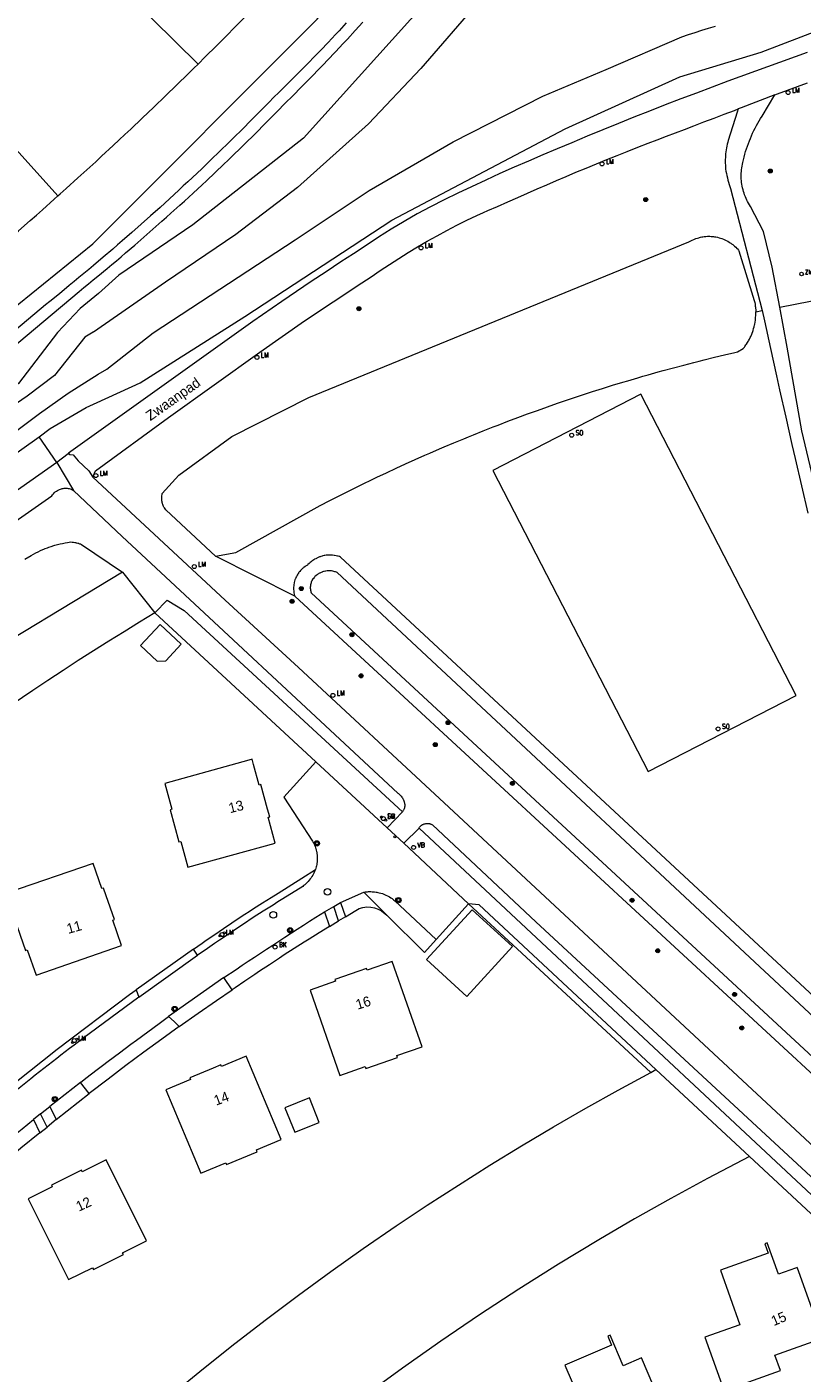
# Model space of a CAD drawing. Header units: metres. Extents: x 138165 to 154469, y 480134 to 494189.
# Tile 342 of 656: x 149336 to 149433, y 483593 to 483760. Entities that reach past the tile are written whole.
import ezdxf

# ---------------------------------------------------------------- set-up
doc = ezdxf.new("R2010")
doc.units = ezdxf.units.M
doc.header["$LTSCALE"] = 0.001
doc.header["$MEASUREMENT"] = 0
for name, color, linetype, lineweight in [('Level 5', 7, 'Continuous', 0), ('TOP-L-topo objecten punt', 7, 'Continuous', 0), ('TOP-L-topo objecten vlak', 7, 'Continuous', 0), ('TOP-T-topo huisnummering naamgeving', 7, 'Continuous', 0)]:
    doc.layers.add(name, color=color, linetype=linetype, lineweight=lineweight)
doc.styles.add('Style-INTL_ISO', font='INTL_ISO.shx')
doc.styles.add('Style-STANDARD', font='STANDARD.shx')

# ---------------------------------------------------------------- blocks, each defined once
blk = doc.blocks.new('24')
at = {"layer": 'TOP-L-topo objecten punt', "color": 7, "linetype": 'Continuous', "lineweight": 0}
for radius in [0.025, 0.0182, 0.0115, 0.005]:
    blk.add_circle((0, 0), radius, dxfattribs=at)
blk = doc.blocks.new('304')
at = {"layer": 'TOP-L-topo objecten punt', "color": 7, "linetype": 'Continuous', "lineweight": 0}
blk.add_circle((0, 0), 0.0225, dxfattribs=at)
at = {"layer": 'TOP-L-topo objecten punt', "color": 7, "linetype": 'Continuous', "lineweight": 0, "style": 'Style-STANDARD'}
blk.add_text('ZM', height=0.054, dxfattribs=at).set_placement((0.043, 0))
blk = doc.blocks.new('129')
at = {"layer": 'TOP-L-topo objecten punt', "color": 7, "linetype": 'Continuous', "lineweight": 0}
blk.add_circle((0, 0), 0.025, dxfattribs=at)
at = {"layer": 'TOP-L-topo objecten punt', "color": 7, "linetype": 'Continuous', "lineweight": 0, "style": 'Style-STANDARD'}
blk.add_text('SO', height=0.06, dxfattribs=at).set_placement((0.0483, 0))
blk = doc.blocks.new('39')
at = {"layer": 'TOP-L-topo objecten punt', "color": 7, "linetype": 'Continuous', "lineweight": 0}
for p, q in [((0.0175, 0.0175), (-0.0175, 0.0175)), ((-0.0175, 0.0175), (-0.0175, -0.0175)), ((0.0175, 0.0175), (0.0175, -0.0175)), ((0.0175, -0.0175), (-0.0175, -0.0175))]:
    blk.add_line(p, q, dxfattribs=at)
blk.add_circle((0, 0), 0.0332, dxfattribs=at)
blk = doc.blocks.new('72')
at = {"layer": 'TOP-L-topo objecten punt', "color": 7, "linetype": 'Continuous', "lineweight": 0}
blk.add_circle((0, 0), 0.025, dxfattribs=at)
at = {"layer": 'TOP-L-topo objecten punt', "color": 7, "linetype": 'Continuous', "lineweight": 0, "style": 'Style-STANDARD'}
blk.add_text('BK', height=0.06, dxfattribs=at).set_placement((0.0483, 0))
blk = doc.blocks.new('*U13')
at = {"layer": 'Level 5', "color": 7, "linetype": 'Continuous', "lineweight": 0}
blk.add_circle((0, 0), 0.0415, dxfattribs=at)
blk = doc.blocks.new('150')
at = {"layer": 'Level 5', "color": 7, "linetype": 'Continuous', "lineweight": 0}
blk.add_blockref('*U13', (0, 0), dxfattribs=at)
blk = doc.blocks.new('16')
at = {"layer": 'TOP-L-topo objecten punt', "color": 7, "linetype": 'Continuous', "lineweight": 0}
blk.add_circle((0, 0), 0.025, dxfattribs=at)
at = {"layer": 'TOP-L-topo objecten punt', "color": 7, "linetype": 'Continuous', "lineweight": 0, "style": 'Style-STANDARD'}
blk.add_text('LM', height=0.06, dxfattribs=at).set_placement((0.0483, 0))
blk = doc.blocks.new('10')
at = {"layer": 'TOP-L-topo objecten punt', "linetype": 'Continuous', "lineweight": 0}
blk.add_circle((0, 0), 0.0125, dxfattribs=at)
blk = doc.blocks.new('175')
at = {"layer": 'TOP-L-topo objecten punt', "color": 7, "linetype": 'Continuous', "lineweight": 0}
blk.add_circle((0, 0), 0.025, dxfattribs=at)
at = {"layer": 'TOP-L-topo objecten punt', "color": 7, "linetype": 'Continuous', "lineweight": 0, "style": 'Style-STANDARD'}
blk.add_text('SB', height=0.06, dxfattribs=at).set_placement((0.0483, 0))
blk = doc.blocks.new('14')
at = {"layer": 'TOP-L-topo objecten punt', "color": 7, "linetype": 'Continuous', "lineweight": 0}
blk.add_circle((0, 0), 0.025, dxfattribs=at)
at = {"layer": 'TOP-L-topo objecten punt', "color": 7, "linetype": 'Continuous', "lineweight": 0, "style": 'Style-STANDARD'}
blk.add_text('VB', height=0.06, dxfattribs=at).set_placement((0.0483, 0))

msp = doc.modelspace()

# ---------------------------------------------------------------- linework, layer by layer
at = {"layer": 'TOP-L-topo objecten vlak', "flags": 128}
for points in [[(149158.08, 483617.35), (149166.98, 483627.23), (149172.59, 483633.33), (149178.81, 483638.81), (149185.57, 483643.61), (149192.79, 483647.67), (149194.09, 483648.3), (149212.58, 483655.19), (149246.09, 483669.33), (149253.47, 483673.02), (149291.18, 483693.44), (149313.54, 483708.51), (149344.3, 483733.42), (149372.28, 483761.41), (149384.93, 483776.68), (149424.18, 483831.16), (149423.98, 483835.61), (149408.59, 483858.56), (149405.58, 483858.44), (149403.02, 483857.18), (149402.16, 483856.57)], [(149418.17, 483814.13), (149405.77, 483790), (149390.73, 483769.02), (149370.55, 483746.58), (149356.78, 483735.79), (149347.54, 483729.52), (149345.01, 483727.23), (149342.75, 483725.35), (149339.9, 483722.37), (149335.05, 483716.02), (149333.77, 483715.06)], [(149357.42, 483755.82), (149351.75, 483761.41), (149329.34, 483783.55)], [(149357.42, 483755.82), (149358.33, 483756.72), (149359.73, 483758.12), (149360.43, 483758.82), (149361.13, 483759.53), (149361.83, 483760.24), (149363.24, 483761.67), (149364.18, 483762.65), (149364.76, 483763.26), (149365.34, 483763.87), (149365.91, 483764.48), (149366.49, 483765.09), (149367.06, 483765.71), (149368.2, 483766.94), (149368.77, 483767.56), (149369.9, 483768.8), (149370.47, 483769.43), (149371.59, 483770.67), (149372.71, 483771.93), (149373.27, 483772.56), (149373.86, 483773.24)], [(149313.74, 483768.68), (149334.78, 483745.2), (149339.97, 483739.4)], [(149392.44, 483763.66), (149385.16, 483755.29), (149378.67, 483748.37), (149369.82, 483740.43), (149362.12, 483734.58), (149353.35, 483728.64), (149344.4, 483722.43), (149344.35, 483722.4), (149343.31, 483721.79), (149339.55, 483717.01), (149336.15, 483714.45), (149334.81, 483713.52)], [(149375.89, 483760.97), (149374.99, 483759.99), (149374.53, 483759.5), (149373.62, 483758.53), (149372.7, 483757.56), (149371.77, 483756.6), (149371.31, 483756.12), (149370.37, 483755.16), (149369.9, 483754.69), (149368.96, 483753.74), (149368.49, 483753.27), (149367.54, 483752.34), (149366.82, 483751.64), (149366.27, 483751.08), (149365.17, 483749.95), (149364.06, 483748.84), (149362.95, 483747.72), (149361.83, 483746.62), (149361.27, 483746.07), (149360.14, 483744.97), (149359.01, 483743.88), (149357.88, 483742.79), (149357.3, 483742.25), (149356.16, 483741.17), (149355.58, 483740.64), (149355.01, 483740.1), (149354.43, 483739.57), (149353.85, 483739.03), (149352.69, 483737.97), (149351.52, 483736.92), (149350.35, 483735.87), (149349.17, 483734.83), (149347.98, 483733.79), (149347.39, 483733.28), (149346.79, 483732.76), (149345.6, 483731.74), (149344.4, 483730.72), (149343.8, 483730.22), (149342.59, 483729.21), (149341.99, 483728.71), (149341.38, 483728.21), (149340.16, 483727.21), (149338.94, 483726.22), (149338.43, 483725.81), (149330.97, 483719.6)], [(149332.79, 483719.22), (149342.62, 483727.5), (149343.2, 483727.97), (149343.79, 483728.45), (149344.37, 483728.92), (149344.95, 483729.4), (149346.1, 483730.35), (149346.68, 483730.84), (149347.25, 483731.32), (149347.83, 483731.8), (149348.4, 483732.29), (149349.54, 483733.26), (149350.67, 483734.25), (149351.8, 483735.23), (149352.93, 483736.23), (149353.49, 483736.73), (149354.05, 483737.23), (149355.16, 483738.23), (149355.72, 483738.74), (149356.27, 483739.25), (149356.82, 483739.75), (149357.92, 483740.78), (149358.47, 483741.29), (149359.56, 483742.32), (149360.65, 483743.35), (149361.19, 483743.87), (149361.73, 483744.39), (149362.81, 483745.44), (149363.34, 483745.97), (149364.41, 483747.02), (149364.94, 483747.55), (149365.47, 483748.08), (149366.53, 483749.15), (149367.58, 483750.22), (149367.99, 483750.65), (149368.5, 483751.15), (149369.01, 483751.66), (149369.52, 483752.17), (149370.03, 483752.69), (149371.04, 483753.72), (149371.55, 483754.23), (149372.55, 483755.27), (149373.05, 483755.79), (149373.55, 483756.31), (149374.54, 483757.36), (149375.52, 483758.41), (149376.02, 483758.94), (149376.99, 483760.01), (149377.96, 483761.07)], [(149333.84, 483709.42), (149336.34, 483711.28), (149337.68, 483712.28), (149341.25, 483714.81), (149344.98, 483717.19), (149346.04, 483717.82), (149351.84, 483722.34), (149369.51, 483733.91), (149378.73, 483740.06), (149389.2, 483746.15), (149400.37, 483751.81), (149408.26, 483755.17), (149417.68, 483759.22), (149418.51, 483759.5), (149419.35, 483759.77), (149420.19, 483760.04), (149421.03, 483760.31), (149421.87, 483760.56)], [(149337.65, 483709.37), (149338.99, 483710.42), (149343.5, 483713.01), (149344.86, 483713.64), (149350.23, 483716.09), (149363.24, 483724.37), (149381.55, 483736.37), (149403.16, 483747.76), (149417.46, 483754.23), (149427.56, 483757.33), (149435.03, 483760.19)], [(149433.3, 483757.25), (149423.43, 483753.68), (149421.47, 483752.96), (149419.51, 483752.22), (149417.56, 483751.48), (149415.61, 483750.73), (149413.66, 483749.97), (149411.72, 483749.2), (149409.78, 483748.42), (149407.84, 483747.63), (149405.91, 483746.83), (149403.98, 483746.02), (149402.18, 483745.27), (149400.39, 483744.51), (149398.6, 483743.74), (149396.81, 483742.96), (149395.03, 483742.17), (149393.26, 483741.36), (149391.49, 483740.53), (149389.79, 483739.72), (149388.09, 483738.89), (149386.4, 483738.03), (149384.73, 483737.15), (149383.1, 483736.22), (149381.5, 483735.24), (149379.92, 483734.24), (149378.35, 483733.22), (149376.78, 483732.18), (149375.21, 483731.16), (149373.37, 483729.95), (149371.53, 483728.73), (149369.7, 483727.49), (149367.88, 483726.25), (149364.26, 483723.73), (149341.28, 483707.34), (149341.42, 483707.15)], [(149339.97, 483739.4), (149340.25, 483739.65), (149340.99, 483740.32), (149342.46, 483741.65), (149343.93, 483742.99), (149344.67, 483743.66), (149345.4, 483744.34), (149346.85, 483745.69), (149347.58, 483746.37), (149348.31, 483747.05), (149349.04, 483747.73), (149350.48, 483749.09), (149351.92, 483750.47), (149353.35, 483751.85), (149354.78, 483753.23), (149356.2, 483754.62), (149356.91, 483755.32), (149357.42, 483755.82)], [(149429.28, 483751.99), (149425.09, 483750.39), (149424.7, 483750.24)], [(149429.89, 483725.53), (149428.96, 483730.5), (149427.88, 483734.95), (149426.23, 483738.09), (149426.11, 483738.28), (149425.99, 483738.48), (149425.89, 483738.68), (149425.78, 483738.88), (149425.69, 483739.09), (149425.6, 483739.3), (149425.51, 483739.51), (149425.44, 483739.73), (149425.37, 483739.95), (149425.31, 483740.17), (149425.26, 483740.39), (149425.21, 483740.61), (149425.17, 483740.84), (149425.14, 483741.07), (149425.12, 483741.29), (149425.1, 483741.52), (149425.09, 483741.75), (149425.09, 483741.98), (149425.1, 483742.21), (149425.11, 483742.43), (149425.14, 483742.66), (149425.16, 483742.89), (149425.2, 483743.11), (149425.24, 483743.34), (149425.3, 483743.56), (149425.37, 483743.9), (149425.46, 483744.24), (149425.55, 483744.58), (149425.64, 483744.92), (149425.75, 483745.25), (149425.86, 483745.59), (149425.98, 483745.92), (149426.1, 483746.24), (149426.23, 483746.57), (149426.37, 483746.89), (149426.51, 483747.21), (149426.67, 483747.53), (149426.82, 483747.84), (149426.99, 483748.15), (149427.16, 483748.46), (149427.33, 483748.76), (149427.51, 483749.06), (149427.7, 483749.35), (149429.28, 483751.99)], [(149429.28, 483751.99), (149429.61, 483752.11), (149433.35, 483753.47)], [(149344.31, 483704.36), (149344.66, 483705.15), (149353.73, 483711.79), (149365.14, 483719.93), (149370.7, 483723.84), (149371.88, 483724.63), (149373.07, 483725.42), (149374.26, 483726.21), (149375.45, 483727), (149376.64, 483727.78), (149377.83, 483728.56), (149378.98, 483729.32), (149380.13, 483730.08), (149381.28, 483730.84), (149382.44, 483731.59), (149383.6, 483732.33), (149384.78, 483733.04), (149385.98, 483733.74), (149387.19, 483734.43), (149388.41, 483735.1), (149389.64, 483735.74), (149390.89, 483736.36), (149392.16, 483736.96), (149392.99, 483737.33), (149393.52, 483737.56), (149394.71, 483738.09), (149396, 483738.64), (149397.28, 483739.2), (149398.47, 483739.73), (149399.67, 483740.26), (149400.87, 483740.79), (149402.07, 483741.31), (149403.28, 483741.83), (149404.48, 483742.34), (149405.76, 483742.87), (149407.05, 483743.4), (149408.33, 483743.92), (149409.62, 483744.43), (149410.9, 483744.94), (149412.19, 483745.45), (149413.48, 483745.95), (149414.62, 483746.39), (149415.76, 483746.83), (149416.9, 483747.26), (149418.04, 483747.69), (149419.18, 483748.13), (149420.44, 483748.61), (149421.71, 483749.09), (149422.97, 483749.57), (149424.23, 483750.06), (149424.7, 483750.24)], [(149424.7, 483750.24), (149424.58, 483749.84), (149423.48, 483746.31), (149423.41, 483746.08), (149423.35, 483745.85), (149423.3, 483745.61), (149423.25, 483745.38), (149423.21, 483745.14), (149423.17, 483744.9), (149423.14, 483744.66), (149423.12, 483744.42), (149423.11, 483744.18), (149423.1, 483743.95), (149423.09, 483743.71), (149423.1, 483743.46), (149423.11, 483743.22), (149423.12, 483742.98), (149423.15, 483742.74), (149423.19, 483742.47), (149423.24, 483742.19), (149423.3, 483741.92), (149423.36, 483741.64), (149423.43, 483741.37), (149423.51, 483741.1), (149423.59, 483740.83), (149423.68, 483740.57), (149423.77, 483740.3), (149427.71, 483725.11)], [(149321.69, 483723.94), (149330.52, 483731.15), (149331.27, 483731.8), (149332.78, 483733.09), (149333.54, 483733.74), (149335.04, 483735.04), (149336.53, 483736.35), (149337.28, 483737.01), (149338.03, 483737.67), (149339.51, 483738.99), (149339.97, 483739.4)], [(149359.61, 483694.48), (149353.44, 483700.21), (149353.39, 483700.27), (149353.31, 483700.38), (149353.24, 483700.5), (149353.17, 483700.62), (149353.14, 483700.68), (149353.08, 483700.81), (149353.03, 483700.94), (149353.01, 483701), (149352.99, 483701.07), (149352.96, 483701.2), (149352.94, 483701.27), (149352.92, 483701.41), (149352.9, 483701.55), (149352.9, 483701.69), (149352.9, 483701.76), (149352.9, 483701.9), (149352.92, 483702.03), (149352.94, 483702.17), (149352.96, 483702.31), (149355.04, 483704.59), (149361.65, 483709.42), (149371.21, 483714.27), (149418.58, 483733.66), (149418.65, 483733.7), (149418.82, 483733.79), (149418.99, 483733.88), (149419.17, 483733.97), (149419.26, 483734), (149419.44, 483734.07), (149419.63, 483734.14), (149419.81, 483734.19), (149419.91, 483734.22), (149420, 483734.24), (149420.19, 483734.28), (149420.29, 483734.3), (149420.48, 483734.32), (149420.68, 483734.34), (149420.87, 483734.36), (149421.07, 483734.36), (149421.16, 483734.36), (149421.36, 483734.35), (149421.46, 483734.34), (149421.65, 483734.33), (149421.75, 483734.31), (149421.94, 483734.28), (149422.13, 483734.24), (149422.32, 483734.19), (149422.51, 483734.14), (149422.69, 483734.08), (149422.87, 483734.01), (149422.96, 483733.97), (149423.05, 483733.93), (149423.23, 483733.84), (149423.4, 483733.75), (149423.57, 483733.65), (149423.73, 483733.55), (149423.81, 483733.49), (149423.89, 483733.43), (149424.05, 483733.32), (149424.12, 483733.25), (149424.2, 483733.19), (149424.27, 483733.12), (149424.41, 483732.99), (149424.55, 483732.85), (149424.61, 483732.78), (149424.74, 483732.63), (149424.8, 483732.56), (149426.71, 483726.37), (149426.74, 483726.24), (149426.77, 483726.12), (149426.81, 483725.89), (149426.84, 483725.66), (149426.86, 483725.54), (149426.87, 483725.42), (149426.89, 483725.19), (149426.9, 483724.95)], [(149426.9, 483724.95), (149427.71, 483725.11)], [(149427.71, 483725.11), (149427.99, 483723.81), (149428.74, 483720.38), (149429.49, 483716.96), (149429.87, 483715.24), (149430.64, 483711.82), (149431.41, 483708.4), (149431.8, 483706.68), (149432.59, 483703.27), (149433.38, 483699.85)], [(149429.89, 483725.53), (149435.64, 483726.64)], [(149439.37, 483681.82), (149432.62, 483710.11), (149430.83, 483720.53), (149429.89, 483725.53)], [(149359.61, 483694.48), (149362.14, 483694.97), (149372.65, 483700.81), (149373.82, 483701.42), (149374.99, 483702.02), (149375.58, 483702.31), (149376.75, 483702.9), (149377.34, 483703.19), (149377.93, 483703.48), (149379.11, 483704.05), (149379.71, 483704.34), (149380.89, 483704.9), (149382.09, 483705.45), (149383.28, 483706), (149384.48, 483706.54), (149385.68, 483707.08), (149386.28, 483707.34), (149387.49, 483707.86), (149388.09, 483708.12), (149389.3, 483708.63), (149390.52, 483709.13), (149391.13, 483709.38), (149391.74, 483709.63), (149392.96, 483710.12), (149394.18, 483710.6), (149394.79, 483710.84), (149396.02, 483711.31), (149397.25, 483711.77), (149398.48, 483712.23), (149399.72, 483712.67), (149400.96, 483713.11), (149402.2, 483713.55), (149403.44, 483713.97), (149404.69, 483714.39), (149405.31, 483714.59), (149406.56, 483715), (149407.82, 483715.4), (149409.07, 483715.79), (149410.33, 483716.17), (149410.96, 483716.36), (149412.22, 483716.73), (149412.85, 483716.92), (149413.48, 483717.1), (149414.75, 483717.46), (149415.38, 483717.63), (149416.65, 483717.97), (149417.92, 483718.31), (149419.19, 483718.64), (149419.83, 483718.8), (149420.47, 483718.96), (149421.74, 483719.28), (149423.02, 483719.58), (149424.3, 483719.88), (149424.61, 483719.95), (149425.33, 483720.36), (149425.4, 483720.45), (149425.48, 483720.54), (149425.55, 483720.64), (149425.68, 483720.83), (149425.75, 483720.93), (149425.88, 483721.13), (149425.94, 483721.23), (149426, 483721.33), (149426.11, 483721.54), (149426.21, 483721.75), (149426.27, 483721.86), (149426.31, 483721.96), (149426.4, 483722.18), (149426.45, 483722.29), (149426.53, 483722.51), (149426.56, 483722.63), (149426.63, 483722.85), (149426.69, 483723.08), (149426.75, 483723.31), (149426.77, 483723.43), (149426.81, 483723.66), (149426.85, 483723.89), (149426.86, 483724.01), (149426.88, 483724.24), (149426.89, 483724.48), (149426.9, 483724.72), (149426.9, 483724.95)], [(149394.15, 483705.17), (149413.48, 483667.64), (149431.92, 483677.14), (149412.6, 483714.67), (149394.15, 483705.17)], [(149333.04, 483706.09), (149337.65, 483709.37)], [(149339.83, 483706.17), (149337.65, 483709.37)], [(149341.42, 483707.15), (149341.23, 483707.24), (149339.83, 483706.17)], [(149341.42, 483707.15), (149341.88, 483707.14), (149342.5, 483706.38), (149343.8, 483705.14), (149344.31, 483704.36)], [(149339.83, 483706.17), (149320.32, 483692.45), (149319.25, 483691.7), (149317.12, 483690.17), (149316.06, 483689.41), (149313.94, 483687.87), (149312.14, 483686.56)], [(149339.83, 483706.17), (149341.9, 483702.69)], [(149437.81, 483617.43), (149388.1, 483663.77), (149369.93, 483680.61), (149360.79, 483689.02), (149344.31, 483704.36)], [(149320.35, 483688.83), (149339.22, 483702.03), (149339.29, 483702.13), (149339.33, 483702.18), (149339.41, 483702.28), (149339.5, 483702.37), (149339.54, 483702.42), (149339.64, 483702.5), (149339.69, 483702.54), (149339.79, 483702.61), (149339.9, 483702.68), (149340.01, 483702.74), (149340.06, 483702.77), (149340.18, 483702.82), (149340.3, 483702.86), (149340.42, 483702.9), (149340.48, 483702.91), (149340.61, 483702.93), (149340.73, 483702.95), (149340.8, 483702.95), (149340.92, 483702.96), (149340.98, 483702.96), (149341.11, 483702.95), (149341.24, 483702.93), (149341.3, 483702.92), (149341.36, 483702.91), (149341.48, 483702.87), (149341.6, 483702.83), (149341.66, 483702.81), (149341.78, 483702.76), (149341.9, 483702.69)], [(149341.9, 483702.69), (149347.95, 483696.94), (149382.32, 483664.96), (149382.38, 483664.92), (149382.42, 483664.88), (149382.52, 483664.8), (149382.61, 483664.71), (149382.66, 483664.66), (149382.74, 483664.57), (149382.82, 483664.46), (149382.89, 483664.36), (149382.95, 483664.25), (149382.98, 483664.19), (149383.01, 483664.13), (149383.05, 483664.01), (149383.1, 483663.89), (149383.11, 483663.83), (149383.13, 483663.77), (149383.16, 483663.64), (149383.17, 483663.58), (149383.17, 483663.52), (149383.18, 483663.42), (149383.17, 483663.32), (149383.16, 483663.22), (149383.13, 483663.12), (149383.1, 483663.02), (149383.06, 483662.93), (149383.02, 483662.83), (149382.99, 483662.79), (149382.93, 483662.7), (149382.88, 483662.64)], [(149335.85, 483694.11), (149336.64, 483694.59), (149336.92, 483694.75), (149337.21, 483694.9), (149337.49, 483695.05), (149337.79, 483695.19), (149338.08, 483695.32), (149338.23, 483695.38), (149338.38, 483695.44), (149338.68, 483695.55), (149338.83, 483695.61), (149339.14, 483695.71), (149339.45, 483695.81), (149339.6, 483695.85), (149339.91, 483695.94), (149340.23, 483696.02), (149340.54, 483696.08), (149340.7, 483696.12), (149340.86, 483696.15), (149341.18, 483696.2), (149341.58, 483696.26), (149341.75, 483696.24), (149341.92, 483696.23), (149342.09, 483696.2), (149342.18, 483696.18), (149342.26, 483696.17), (149342.43, 483696.13), (149342.51, 483696.1), (149342.59, 483696.08), (149342.67, 483696.05), (149342.76, 483696.02), (149342.83, 483695.99), (149342.91, 483695.96), (149348, 483692.49)], [(149369.46, 483689.52), (149359.61, 483694.48)], [(149441.71, 483632.58), (149375.18, 483694.39), (149375.03, 483694.44), (149374.87, 483694.49), (149374.78, 483694.51), (149374.61, 483694.55), (149374.44, 483694.58), (149374.36, 483694.59), (149374.18, 483694.61), (149374.01, 483694.62), (149373.84, 483694.62), (149373.66, 483694.62), (149373.58, 483694.61), (149373.4, 483694.6), (149373.23, 483694.57), (149373.15, 483694.56), (149372.98, 483694.52), (149372.89, 483694.5), (149372.73, 483694.45), (149372.64, 483694.42), (149372.56, 483694.4), (149372.4, 483694.33), (149372.24, 483694.26), (149372.16, 483694.22), (149372.09, 483694.18), (149371.93, 483694.1), (149371.86, 483694.05), (149371.72, 483693.96), (149371.58, 483693.86), (149371.51, 483693.8), (149371.37, 483693.69), (149371.31, 483693.63), (149371.25, 483693.58), (149371.12, 483693.45), (149371.06, 483693.39), (149370.96, 483693.33), (149370.82, 483693.24), (149370.75, 483693.2), (149370.62, 483693.1), (149370.56, 483693.05), (149370.49, 483693), (149370.43, 483692.94), (149370.37, 483692.89), (149370.31, 483692.83), (149370.2, 483692.71), (149370.09, 483692.59), (149370.04, 483692.53), (149369.99, 483692.46), (149369.9, 483692.33), (149369.85, 483692.26), (149369.77, 483692.12), (149369.73, 483692.05), (149369.69, 483691.98), (149369.62, 483691.83), (149369.56, 483691.68), (149369.53, 483691.61), (149369.5, 483691.53), (149369.45, 483691.37), (149369.41, 483691.22), (149369.39, 483691.14), (149369.36, 483690.98), (149369.34, 483690.81), (149369.33, 483690.65), (149369.33, 483690.49), (149369.33, 483690.33), (149369.34, 483690.16), (149369.36, 483690), (149369.37, 483689.92), (149369.4, 483689.76), (149369.44, 483689.6), (149369.46, 483689.52)], [(149348, 483692.49), (149328.09, 483680.47), (149311.97, 483669.53), (149285.71, 483647.14), (149267.2, 483626.65), (149249.16, 483603.06)], [(149348, 483692.49), (149352.05, 483687.44)], [(149440.99, 483630.62), (149374.75, 483692.47), (149374.68, 483692.49), (149374.55, 483692.54), (149374.48, 483692.56), (149374.34, 483692.6), (149374.2, 483692.63), (149374.06, 483692.65), (149373.92, 483692.66), (149373.78, 483692.67), (149373.64, 483692.66), (149373.49, 483692.65), (149373.35, 483692.63), (149373.28, 483692.62), (149373.14, 483692.59), (149373.07, 483692.57), (149372.94, 483692.53), (149372.87, 483692.51), (149372.74, 483692.45), (149372.61, 483692.39), (149372.55, 483692.36), (149372.49, 483692.32), (149372.42, 483692.29), (149372.36, 483692.25), (149372.31, 483692.21), (149372.25, 483692.17), (149372.14, 483692.08), (149372.08, 483692.03), (149371.98, 483691.94), (149371.93, 483691.89), (149371.88, 483691.83), (149371.79, 483691.72), (149371.74, 483691.67), (149371.65, 483691.53), (149371.62, 483691.48), (149371.57, 483691.36), (149371.52, 483691.24), (149371.5, 483691.18), (149371.47, 483691.06), (149371.44, 483690.94), (149371.43, 483690.87), (149371.42, 483690.75), (149371.41, 483690.62), (149371.41, 483690.49), (149371.42, 483690.37), (149371.43, 483690.3), (149371.44, 483690.24), (149371.46, 483690.12)], [(149371.46, 483690.12), (149371.48, 483690.06), (149371.52, 483689.93), (149438.51, 483627.91)], [(149352.05, 483687.44), (149353.58, 483689.03), (149355.7, 483687.72), (149382.88, 483662.64)], [(149369.46, 483689.52), (149438.01, 483626.21)], [(149352.05, 483687.44), (149350.12, 483686.25), (149348.21, 483685.08), (149346.3, 483683.89), (149344.39, 483682.68), (149342.5, 483681.47), (149340.61, 483680.24), (149338.73, 483679), (149336.86, 483677.75), (149334.27, 483675.99), (149331.7, 483674.2), (149329.14, 483672.39), (149326.59, 483670.55), (149324.07, 483668.69), (149321.56, 483666.81), (149319.07, 483664.91), (149317.36, 483663.58)], [(149372.11, 483668.85), (149352.05, 483687.44)], [(149355.33, 483683.53), (149352.7, 483685.98), (149350.24, 483683.34), (149352.33, 483681.4), (149353.39, 483681.44), (149355.33, 483683.53)], [(149365.25, 483666.02), (149365.04, 483665.96), (149364.32, 483668.54), (149364.15, 483669.18), (149363.75, 483669.07), (149353.28, 483666.17), (149354.17, 483662.96), (149353.93, 483662.89), (149355.04, 483658.88), (149355.28, 483658.95), (149356.17, 483655.73), (149367.04, 483658.73), (149366.15, 483661.95), (149366.36, 483662.01), (149366.09, 483662.98), (149365.25, 483666.02)], [(149372.11, 483668.85), (149368.13, 483664.46), (149371.69, 483658.97), (149371.74, 483658.89), (149371.78, 483658.81), (149371.87, 483658.64), (149371.91, 483658.56), (149371.94, 483658.48), (149372.01, 483658.31), (149372.07, 483658.13), (149372.1, 483658.05), (149372.15, 483657.87), (149372.19, 483657.69), (149372.21, 483657.6), (149372.24, 483657.42), (149372.26, 483657.24), (149372.27, 483657.06), (149372.28, 483656.88), (149372.28, 483656.78), (149372.27, 483656.6), (149372.27, 483656.51), (149372.25, 483656.33), (149372.24, 483656.24), (149372.21, 483656.06), (149372.17, 483655.88), (149372.15, 483655.79), (149372.1, 483655.61), (149372.05, 483655.45)], [(149380.98, 483660.64), (149372.11, 483668.85)], [(149382.88, 483662.64), (149380.98, 483660.64)], [(149380.98, 483660.64), (149383.07, 483658.71)], [(149383.07, 483658.71), (149384.95, 483660.58)], [(149384.95, 483660.58), (149384.97, 483660.62), (149385.02, 483660.7), (149385.05, 483660.74), (149385.09, 483660.78), (149385.15, 483660.85), (149385.19, 483660.88), (149385.27, 483660.95), (149385.31, 483660.97), (149385.39, 483661.03), (149385.43, 483661.05), (149385.48, 483661.07), (149385.52, 483661.09), (149385.61, 483661.13), (149385.71, 483661.15), (149385.8, 483661.17), (149385.9, 483661.18), (149385.95, 483661.19), (149386, 483661.19), (149386.09, 483661.18), (149386.14, 483661.18), (149386.19, 483661.17), (149386.24, 483661.16), (149386.29, 483661.15), (149386.38, 483661.12), (149386.43, 483661.1), (149386.47, 483661.08), (149386.56, 483661.04), (149386.64, 483660.99), (149399.49, 483648.93), (149450.57, 483601.59)], [(149384.95, 483660.58), (149450.35, 483599.44)], [(149391.12, 483651.18), (149383.07, 483658.71)], [(149347.9, 483645.97), (149346.8, 483649.13), (149347.01, 483649.2), (149345.97, 483652.18), (149345.64, 483653.13), (149345.44, 483653.06), (149344.34, 483656.21), (149333.69, 483652.52), (149334.79, 483649.36), (149334.55, 483649.28), (149335.92, 483645.35), (149336.15, 483645.43), (149337.25, 483642.28), (149347.9, 483645.97)], [(149356.86, 483645.5), (149357.39, 483645.88), (149357.92, 483646.25), (149358.45, 483646.62), (149359.51, 483647.35), (149360.58, 483648.08), (149361.65, 483648.8), (149362.19, 483649.16), (149363.27, 483649.86), (149363.81, 483650.22), (149364.35, 483650.57), (149365.44, 483651.27), (149365.98, 483651.61), (149366.53, 483651.96), (149367.42, 483652.51), (149370.35, 483654.38), (149372.05, 483655.45)], [(149372.05, 483655.45), (149372.01, 483655.36), (149371.98, 483655.27), (149371.94, 483655.18), (149371.85, 483655), (149371.76, 483654.83), (149371.71, 483654.75), (149371.61, 483654.58), (149371.51, 483654.42), (149371.45, 483654.34), (149371.39, 483654.26), (149371.27, 483654.11), (149371.14, 483653.96), (149371.08, 483653.89), (149370.94, 483653.75), (149370.8, 483653.62), (149370.73, 483653.55), (149370.58, 483653.43), (149370.46, 483653.33), (149367.98, 483651.79), (149367.37, 483651.4), (149366.76, 483651.01), (149365.53, 483650.23), (149364.31, 483649.44), (149363.1, 483648.64), (149361.89, 483647.84), (149361.29, 483647.43), (149360.08, 483646.62), (149359.48, 483646.21), (149358.29, 483645.39), (149357.37, 483644.75)], [(149374.35, 483650.84), (149375.18, 483651.33)], [(149375.18, 483651.33), (149378.06, 483652.62)], [(149375.18, 483651.33), (149375.78, 483649.56)], [(149378.06, 483652.62), (149378.25, 483652.64), (149378.35, 483652.66), (149378.55, 483652.67), (149378.64, 483652.68), (149378.84, 483652.68), (149378.94, 483652.68), (149379.13, 483652.67), (149379.23, 483652.67), (149379.33, 483652.66), (149379.42, 483652.65), (149379.62, 483652.62), (149379.71, 483652.6), (149379.81, 483652.58), (149380, 483652.54), (149380.19, 483652.49), (149380.38, 483652.43), (149380.47, 483652.4), (149380.65, 483652.33), (149380.74, 483652.29), (149380.83, 483652.25), (149381.01, 483652.16), (149381.09, 483652.12), (149381.26, 483652.03), (149381.43, 483651.92), (149381.51, 483651.87), (149381.59, 483651.81), (149381.75, 483651.7), (149381.83, 483651.64), (149381.94, 483651.54), (149387.1, 483646.72)], [(149380.94, 483649.77), (149378.06, 483652.62)], [(149360.65, 483641.97), (149362.17, 483642.99), (149362.92, 483643.5), (149363.68, 483644.01), (149364.44, 483644.51), (149365.2, 483645.02), (149365.96, 483645.52), (149366.72, 483646.02), (149368.25, 483647.02), (149369.78, 483648.01), (149370.55, 483648.5), (149371.32, 483648.99), (149372.09, 483649.48), (149373.17, 483650.16)], [(149373.17, 483650.16), (149374.35, 483650.84)], [(149373.17, 483650.16), (149373.79, 483648.32)], [(149374.94, 483649.03), (149374.35, 483650.84)], [(149375.78, 483649.56), (149377.07, 483650.34), (149377.51, 483650.56), (149377.97, 483650.7), (149378.45, 483650.77), (149378.93, 483650.76), (149379.41, 483650.67), (149379.86, 483650.51), (149380.29, 483650.28), (149380.94, 483649.77)], [(149387.1, 483646.72), (149385.64, 483645.11), (149380.94, 483649.77)], [(149390.92, 483639.63), (149396.58, 483645.84), (149391.56, 483650.42), (149385.9, 483644.22), (149390.92, 483639.63)], [(149387.1, 483646.72), (149391.12, 483651.18)], [(149414.47, 483630.51), (149392.46, 483651.02), (149391.12, 483651.18)], [(149413.82, 483630.16), (149391.12, 483651.18)], [(149373.79, 483648.32), (149372.53, 483647.55), (149371.28, 483646.77), (149370.66, 483646.38), (149369.41, 483645.59), (149368.17, 483644.79), (149367.55, 483644.39), (149366.94, 483643.99), (149366.32, 483643.58), (149365.09, 483642.77), (149364.48, 483642.36), (149363.86, 483641.95), (149363.26, 483641.54), (149362.04, 483640.71), (149361.68, 483640.46)], [(149373.79, 483648.32), (149374.94, 483649.03)], [(149375.78, 483649.56), (149374.94, 483649.03)], [(149356.86, 483645.5), (149349.71, 483640.43)], [(149350.03, 483639.54), (149357.37, 483644.75)], [(149357.37, 483644.75), (149356.86, 483645.5)], [(149382.25, 483632), (149382.17, 483632.24), (149385.33, 483633.34), (149381.62, 483643.98), (149378.47, 483642.88), (149378.39, 483643.09), (149377.45, 483642.76), (149374.47, 483641.72), (149374.54, 483641.51), (149371.39, 483640.42), (149375.09, 483629.77), (149378.24, 483630.87), (149378.33, 483630.63), (149382.25, 483632)], [(149360.65, 483641.97), (149353.76, 483637.1)], [(149361.68, 483640.46), (149360.65, 483641.97)], [(149334.58, 483628.85), (149339.88, 483633.06), (149348.89, 483639.85), (149349.71, 483640.43)], [(149350.03, 483639.54), (149343.07, 483634.37), (149342.52, 483633.97), (149341.98, 483633.56), (149341.43, 483633.14), (149340.35, 483632.32), (149339.82, 483631.9), (149338.74, 483631.06), (149338.21, 483630.64), (149337.14, 483629.8), (149336.61, 483629.37), (149335.55, 483628.52), (149334.95, 483628.03)], [(149349.71, 483640.43), (149350.03, 483639.54)], [(149355.09, 483635.87), (149357.43, 483637.53), (149359.71, 483639.11), (149361.68, 483640.46)], [(149342.76, 483628.9), (149343.45, 483629.43), (149344.14, 483629.97), (149344.84, 483630.5), (149345.54, 483631.03), (149346.23, 483631.56), (149347.63, 483632.61), (149349.04, 483633.66), (149349.74, 483634.17), (149351.15, 483635.21), (149352.57, 483636.24), (149353.76, 483637.1)], [(149353.76, 483637.1), (149354.45, 483636.5), (149355.09, 483635.87)], [(149355.09, 483635.87), (149352.91, 483634.3), (149350.67, 483632.66), (149348.44, 483631), (149346.23, 483629.33), (149343.87, 483627.51)], [(149360.33, 483630.89), (149360.25, 483631.09), (149359.32, 483630.7), (149356.41, 483629.48), (149356.5, 483629.27), (149353.42, 483627.98), (149357.79, 483617.59), (149360.87, 483618.89), (149360.97, 483618.66), (149364.8, 483620.27), (149364.7, 483620.5), (149367.78, 483621.79), (149363.41, 483632.18), (149360.33, 483630.89)], [(149354.24, 483590.09), (149358.1, 483593.25), (149362, 483596.35), (149365.94, 483599.4), (149369.92, 483602.39), (149373.95, 483605.32), (149378.01, 483608.2), (149382.11, 483611.02), (149385.96, 483613.59), (149389.85, 483616.11), (149393.77, 483618.58), (149397.72, 483621), (149401.7, 483623.36), (149405.71, 483625.68), (149409.75, 483627.95), (149413.82, 483630.16)], [(149413.82, 483630.16), (149414.47, 483630.51)], [(149426.11, 483619.67), (149414.47, 483630.51)], [(149342.76, 483628.9), (149338.94, 483625.89)], [(149343.87, 483627.51), (149342.76, 483628.9)], [(149339.76, 483624.27), (149343.87, 483627.51)], [(149369.46, 483622.69), (149372.52, 483623.92), (149371.29, 483626.98), (149368.23, 483625.75), (149369.46, 483622.69)], [(149337.8, 483624.97), (149336.94, 483624.29)], [(149337.8, 483624.97), (149338.94, 483625.89)], [(149338.61, 483623.33), (149337.8, 483624.97)], [(149338.94, 483625.89), (149339.76, 483624.27)], [(149324.74, 483613.83), (149325.45, 483614.55), (149326.07, 483615.1), (149327.31, 483616.19), (149327.94, 483616.73), (149328.56, 483617.27), (149329.19, 483617.81), (149329.82, 483618.35), (149331.08, 483619.42), (149331.71, 483619.96), (149332.34, 483620.49), (149332.97, 483621.02), (149334.24, 483622.08), (149334.88, 483622.61), (149335.52, 483623.13), (149336.94, 483624.29)], [(149336.94, 483624.29), (149337.73, 483622.61)], [(149337.73, 483622.61), (149338.61, 483623.33)], [(149339.76, 483624.27), (149338.61, 483623.33)], [(149337.73, 483622.61), (149335.36, 483620.69), (149331.11, 483617.11), (149326.93, 483613.46), (149325.17, 483611.9)], [(149426.11, 483619.67), (149420.88, 483616.93), (149416.33, 483614.44), (149411.81, 483611.89), (149407.33, 483609.27), (149402.33, 483606.24), (149397.39, 483603.12), (149392.5, 483599.92), (149387.67, 483596.64), (149382.89, 483593.27), (149378.17, 483589.83)], [(149440.45, 483605.47), (149440.8, 483606), (149426.11, 483619.67)], [(149342.99, 483617.75), (149342.89, 483617.95), (149341.99, 483617.5), (149339.17, 483616.09), (149339.27, 483615.9), (149336.28, 483614.41), (149341.3, 483604.32), (149344.29, 483605.81), (149344.4, 483605.59), (149348.13, 483607.44), (149348.02, 483607.67), (149351.01, 483609.16), (149345.98, 483619.24), (149342.99, 483617.75)], [(149423.35, 483590.34), (149423.26, 483590.58), (149429.97, 483592.98), (149429.28, 483594.9), (149435.22, 483597.02), (149432.21, 483605.41), (149432.06, 483605.84), (149431.84, 483605.76), (149429.73, 483605.01), (149428.34, 483608.89), (149428.04, 483608.78), (149428.45, 483607.64), (149422.49, 483605.51), (149424.92, 483598.71), (149420.57, 483597.16), (149423.05, 483590.23), (149423.35, 483590.34)], [(149411.35, 483581.61), (149410.55, 483583.48), (149416.34, 483585.96), (149412.66, 483594.57), (149410.38, 483593.6), (149408.76, 483597.39), (149408.47, 483597.26), (149408.94, 483596.15), (149403.13, 483593.67), (149405.97, 483587.03), (149401.72, 483585.21), (149404.61, 483578.44), (149404.91, 483578.57), (149404.8, 483578.81), (149411.35, 483581.61)]]:
    msp.add_lwpolyline(points, dxfattribs=at)

# ---------------------------------------------------------------- block references
at = {"layer": 'TOP-L-topo objecten punt', "xscale": 10, "yscale": 10, "zscale": 10}
for name, p in [('16', (149430.93, 483752.28)), ('16', (149407.75, 483743.39)), ('24', (149428.71, 483742.49)), ('24', (149413.19, 483738.94)), ('16', (149385.2, 483732.92)), ('304', (149432.61, 483729.66)), ('24', (149377.46, 483725.34)), ('16', (149364.76, 483719.27)), ('129', (149403.97, 483709.57)), ('16', (149344.69, 483704.54)), ('16', (149356.95, 483693.2)), ('24', (149370.28, 483690.46)), ('24', (149369.14, 483688.87)), ('24', (149376.6, 483684.7)), ('24', (149377.74, 483679.58)), ('16', (149374.22, 483677.14)), ('24', (149388.57, 483673.75)), ('129', (149422.21, 483672.97)), ('24', (149386.98, 483671.01)), ('24', (149396.59, 483666.18)), ('10', (149380.29, 483661.98)), ('175', (149380.51, 483661.79)), ('16', (149380.51, 483661.79)), ('10', (149380.8, 483661.6)), ('10', (149381.95, 483659.52)), ('39', (149372.22, 483658.69)), ('14', (149384.27, 483658.19)), ('150', (149373.54, 483652.67)), ('39', (149382.38, 483651.62)), ('24', (149411.5, 483651.61)), ('150', (149366.8, 483649.79)), ('16', (149360.4, 483647.33)), ('39', (149368.9, 483647.87)), ('10', (149360.16, 483647.17)), ('10', (149360.7, 483647.55)), ('72', (149367.02, 483645.78)), ('24', (149414.69, 483645.31)), ('24', (149424.26, 483639.87)), ('39', (149354.51, 483638.05)), ('16', (149342, 483634.11)), ('24', (149425.16, 483635.7)), ('10', (149341.79, 483633.89)), ('10', (149342.32, 483634.3)), ('39', (149339.58, 483626.82))]:
    msp.add_blockref(name, p, dxfattribs=at)

# ---------------------------------------------------------------- texts
at = {"layer": 'TOP-T-topo huisnummering naamgeving', "style": 'Style-INTL_ISO'}
for s, rotation, p in [('Zwaanpad', 35.3, (149351.48, 483711.31)), ('13', 13.9, (149361.4, 483662.45)), ('11', 15.8, (149341.26, 483647.41)), ('16', 17.5, (149377.3, 483637.96)), ('14', 20.3, (149359.67, 483626)), ('12', 24.8, (149342.58, 483612.79)), ('15', 23, (149429.14, 483598.52))]:
    msp.add_text(s, height=1.25, rotation=rotation, dxfattribs=at).set_placement(p)

doc.saveas('drawing.dxf')
